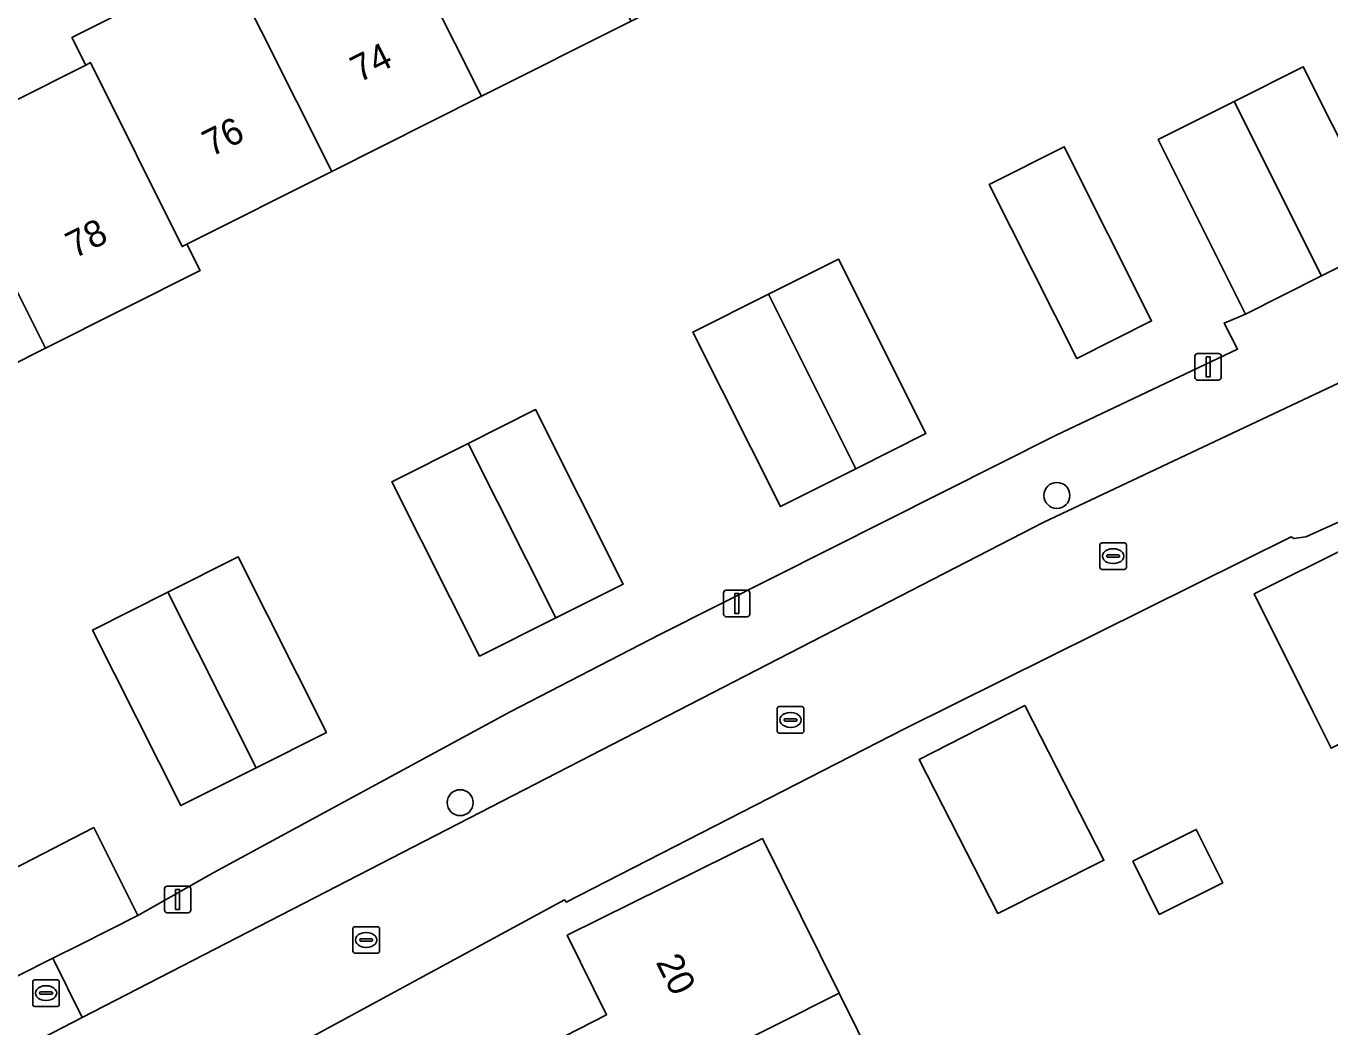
# Model space of a CAD drawing. Extents: x 157793 to 159380, y 380877 to 382313.
# Drawn here: x 158741.94 to 158791.04, y 381811.41 to 381849.1 of the extents above; entities that cross this region are included whole.
import ezdxf

# ---------------------------------------------------------------- set-up
doc = ezdxf.new("R2010")
doc.units = 0
for name, color, linetype in [('IMGEO_Boom', 7, 'Continuous'), ('IMGEO_Brandkraan', 7, 'Continuous'), ('IMGEO_Erf', 7, 'Continuous'), ('IMGEO_Kolk', 7, 'Continuous'), ('IMGEO_Lichtmast', 7, 'Continuous'), ('IMGEO_Muur', 7, 'Continuous'), ('IMGEO_Pand', 7, 'Continuous'), ('IMGEO_Pand_nummerreeks', 7, 'Continuous'), ('IMGEO_Rijbaan_lokaal_open', 7, 'Continuous'), ('IMGEO_Voetpad_open', 7, 'Continuous')]:
    doc.layers.add(name, color=color, linetype=linetype)

msp = doc.modelspace()

# ---------------------------------------------------------------- linework, layer by layer
at = {"layer": 'IMGEO_Boom'}
for centre in [(158780.76, 381831.425), (158758.29, 381819.855)]:
    msp.add_circle(centre, 0.489, dxfattribs=at)
at = {"layer": 'IMGEO_Brandkraan'}
for p, q in [((158742.194, 381812.256), (158742.194, 381813.108)), ((158742.269, 381813.182), (158743.121, 381813.182)), ((158742.682, 381812.962), (158742.707, 381812.962)), ((158743.195, 381813.108), (158743.195, 381812.256)), ((158742.453, 381812.676), (158742.453, 381812.688)), ((158742.891, 381812.639), (158742.493, 381812.639)), ((158742.496, 381812.725), (158742.894, 381812.725)), ((158742.937, 381812.688), (158742.937, 381812.676)), ((158743.121, 381812.182), (158742.269, 381812.182)), ((158742.705, 381812.402), (158742.68, 381812.402))]:
    msp.add_line(p, q, dxfattribs=at)
for points in [[(158742.194, 381812.256), (158742.194, 381813.108)], [(158742.269, 381813.182), (158743.121, 381813.182)], [(158743.195, 381813.108), (158743.195, 381812.256)], [(158743.121, 381812.182), (158742.269, 381812.182)]]:
    msp.add_lwpolyline(points, dxfattribs=at)
for centre, radius, start, end in [((158742.271, 381813.106), 0.0765, 91.552, 178.448), ((158742.271, 381813.106), 0.0765, 91.552, 178.448), ((158743.119, 381813.106), 0.0765, 1.552, 88.448), ((158743.119, 381813.106), 0.0765, 1.552, 88.448), ((158742.493, 381812.685), 0.0403, 85.8775, 175.7526), ((158742.49, 381812.675), 0.0366, 178.938, 274.7102), ((158742.894, 381812.682), 0.043, 264.8664, 352.4533), ((158742.898, 381812.687), 0.0386, 1.7309, 96.639), ((158742.271, 381812.258), 0.0765, 181.552, 268.448), ((158742.271, 381812.258), 0.0765, 181.552, 268.448), ((158743.119, 381812.258), 0.0765, 271.552, 358.448), ((158743.119, 381812.258), 0.0765, 271.552, 358.448)]:
    msp.add_arc(centre, radius, start, end, dxfattribs=at)
for centre, major_axis, ratio, start_param, end_param in [((158742.681, 381812.682), (-0.387, 0.002), 0.722429, 4.712389, 7.853982), ((158742.706, 381812.682), (-0.39, 0.002), 0.717154, 1.570796, 4.712389)]:
    msp.add_ellipse(centre, major_axis=major_axis, ratio=ratio, start_param=start_param, end_param=end_param, dxfattribs=at)
at = {"layer": 'IMGEO_Erf'}
for points in [[(158730.202, 381828.457), (158729.217, 381829.584), (158730.101, 381830.368), (158728.948, 381831.668), (158728.064, 381830.884), (158721.999, 381837.795), (158726.111, 381841.433), (158727.875, 381839.439), (158733.065, 381842.045), (158738.704, 381844.876), (158744.192, 381847.631), (158743.67, 381848.67), (158749.462, 381851.578), (158755.101, 381854.409), (158760.74, 381857.24), (158759.259, 381860.189), (158764.898, 381863.02), (158766.379, 381860.071), (158772.298, 381863.042), (158773.422, 381860.803), (158778.782, 381863.494), (158784.422, 381866.325), (158790.061, 381869.156), (158795.7, 381871.987)], [(158794.047, 381861.217), (158788.407, 381858.386), (158782.767, 381855.554), (158776.968, 381852.643), (158775.851, 381854.867), (158770.372, 381852.117), (158764.733, 381849.286), (158759.094, 381846.455), (158753.455, 381843.623), (158747.998, 381840.884)], [(158738.747, 381815.957), (158744.495, 381818.916), (158746.158, 381815.604), (158749.01, 381817.219), (158760.166, 381823.27), (158765.81, 381826.191), (158780.711, 381833.684), (158787.561, 381836.928), (158787.057, 381837.917), (158787.863, 381838.257), (158784.567, 381844.824), (158787.431, 381846.262), (158790.035, 381847.569), (158793.331, 381841.003)], [(158747.998, 381840.884), (158748.496, 381839.891), (158742.674, 381836.968), (158737.035, 381834.138), (158733.376, 381832.301), (158734, 381831.059)], [(158797.577, 381833.222), (158790.139, 381829.863), (158789.687, 381829.806), (158789.586, 381829.862), (158775.02, 381822.64), (158762.281, 381816.109), (158762.22, 381816.195), (158746.664, 381807.759), (158746.574, 381807.71), (158749.03, 381804.37), (158748.411, 381803.885), (158752.253, 381798.73), (158752.897, 381799.22), (158756.538, 381794.041), (158755.88, 381793.584), (158759.373, 381788.479), (158760.052, 381788.93), (158763.774, 381783.274)], [(158791.084, 381821.906), (158790.418, 381823.242), (158788.188, 381827.716), (158795.448, 381831.335)], [(158757.468, 381808.631), (158763.804, 381811.87), (158762.319, 381814.865), (158769.672, 381818.509), (158772.561, 381812.679), (158775.373, 381807.004)]]:
    msp.add_lwpolyline(points, dxfattribs=at)
for points in [[(158781.034, 381844.555), (158784.325, 381837.999), (158781.505, 381836.583), (158778.213, 381843.139)], [(158775.83, 381833.755), (158773.194, 381832.432), (158770.346, 381831.002), (158767.046, 381837.575), (158769.894, 381839.005), (158772.53, 381840.328)], [(158764.428, 381828.089), (158761.891, 381826.816), (158759.018, 381825.373), (158755.722, 381831.939), (158758.596, 381833.382), (158761.131, 381834.655)], [(158753.252, 381822.499), (158750.605, 381821.17), (158747.766, 381819.745), (158744.447, 381826.356), (158747.286, 381827.781), (158749.933, 381829.11)], [(158778.537, 381815.682), (158775.569, 381821.479), (158779.548, 381823.516), (158782.531, 381817.689)], [(158783.614, 381817.652), (158786.008, 381818.845), (158787.006, 381816.841), (158784.613, 381815.648)]]:
    msp.add_lwpolyline(points, close=True, dxfattribs=at)
at = {"layer": 'IMGEO_Kolk'}
for p, q in [((158782.451, 381829.639), (158783.303, 381829.639)), ((158782.376, 381828.713), (158782.376, 381829.565)), ((158782.635, 381829.133), (158782.635, 381829.145)), ((158783.073, 381829.096), (158782.675, 381829.096)), ((158782.678, 381829.182), (158783.076, 381829.182)), ((158782.864, 381829.419), (158782.889, 381829.419)), ((158783.119, 381829.145), (158783.119, 381829.133)), ((158783.377, 381829.565), (158783.377, 381828.713)), ((158783.303, 381828.639), (158782.451, 381828.639)), ((158782.887, 381828.859), (158782.862, 381828.859)), ((158770.23, 381822.545), (158770.23, 381823.397)), ((158770.305, 381823.471), (158771.157, 381823.471)), ((158770.718, 381823.251), (158770.743, 381823.251)), ((158771.231, 381823.397), (158771.231, 381822.545)), ((158770.489, 381822.965), (158770.489, 381822.977)), ((158770.927, 381822.928), (158770.529, 381822.928)), ((158770.532, 381823.014), (158770.93, 381823.014)), ((158770.973, 381822.977), (158770.973, 381822.965)), ((158771.157, 381822.471), (158770.305, 381822.471)), ((158770.741, 381822.691), (158770.716, 381822.691)), ((158754.251, 381814.259), (158754.251, 381815.111)), ((158754.326, 381815.185), (158755.178, 381815.185)), ((158754.739, 381814.965), (158754.764, 381814.965)), ((158755.252, 381815.111), (158755.252, 381814.259)), ((158754.51, 381814.679), (158754.51, 381814.691)), ((158754.948, 381814.642), (158754.55, 381814.642)), ((158754.553, 381814.728), (158754.951, 381814.728)), ((158754.762, 381814.405), (158754.737, 381814.405)), ((158754.994, 381814.691), (158754.994, 381814.679)), ((158755.178, 381814.185), (158754.326, 381814.185))]:
    msp.add_line(p, q, dxfattribs=at)
for points in [[(158782.451, 381829.639), (158783.303, 381829.639)], [(158782.376, 381828.713), (158782.376, 381829.565)], [(158783.377, 381829.565), (158783.377, 381828.713)], [(158783.303, 381828.639), (158782.451, 381828.639)], [(158770.23, 381822.545), (158770.23, 381823.397)], [(158770.305, 381823.471), (158771.157, 381823.471)], [(158771.231, 381823.397), (158771.231, 381822.545)], [(158771.157, 381822.471), (158770.305, 381822.471)], [(158754.251, 381814.259), (158754.251, 381815.111)], [(158754.326, 381815.185), (158755.178, 381815.185)], [(158755.252, 381815.111), (158755.252, 381814.259)], [(158755.178, 381814.185), (158754.326, 381814.185)]]:
    msp.add_lwpolyline(points, dxfattribs=at)
for centre, radius, start, end in [((158782.453, 381829.563), 0.0765, 91.552, 178.448), ((158782.453, 381829.563), 0.0765, 91.552, 178.448), ((158783.301, 381829.563), 0.0765, 1.552, 88.448), ((158783.301, 381829.563), 0.0765, 1.552, 88.448), ((158782.675, 381829.142), 0.0403, 85.8775, 175.7526), ((158782.672, 381829.132), 0.0366, 178.938, 274.7102), ((158783.076, 381829.139), 0.043, 264.8664, 352.4533), ((158783.08, 381829.144), 0.0386, 1.7309, 96.639), ((158782.453, 381828.715), 0.0765, 181.552, 268.448), ((158782.453, 381828.715), 0.0765, 181.552, 268.448), ((158783.301, 381828.715), 0.0765, 271.552, 358.448), ((158783.301, 381828.715), 0.0765, 271.552, 358.448), ((158770.307, 381823.395), 0.0765, 91.552, 178.448), ((158770.307, 381823.395), 0.0765, 91.552, 178.448), ((158771.155, 381823.395), 0.0765, 1.552, 88.448), ((158771.155, 381823.395), 0.0765, 1.552, 88.448), ((158770.529, 381822.974), 0.0403, 85.8775, 175.7526), ((158770.526, 381822.964), 0.0366, 178.938, 274.7102), ((158770.93, 381822.971), 0.043, 264.8664, 352.4533), ((158770.934, 381822.976), 0.0386, 1.7309, 96.639), ((158770.307, 381822.547), 0.0765, 181.552, 268.448), ((158770.307, 381822.547), 0.0765, 181.552, 268.448), ((158771.155, 381822.547), 0.0765, 271.552, 358.448), ((158771.155, 381822.547), 0.0765, 271.552, 358.448), ((158754.328, 381815.109), 0.0765, 91.552, 178.448), ((158754.328, 381815.109), 0.0765, 91.552, 178.448), ((158755.176, 381815.109), 0.0765, 1.552, 88.448), ((158755.176, 381815.109), 0.0765, 1.552, 88.448), ((158754.55, 381814.688), 0.0403, 85.8775, 175.7526), ((158754.547, 381814.678), 0.0366, 178.938, 274.7102), ((158754.951, 381814.685), 0.043, 264.8664, 352.4533), ((158754.955, 381814.69), 0.0386, 1.7309, 96.639), ((158754.328, 381814.261), 0.0765, 181.552, 268.448), ((158754.328, 381814.261), 0.0765, 181.552, 268.448), ((158755.176, 381814.261), 0.0765, 271.552, 358.448), ((158755.176, 381814.261), 0.0765, 271.552, 358.448)]:
    msp.add_arc(centre, radius, start, end, dxfattribs=at)
for centre, major_axis, ratio, start_param, end_param in [((158782.863, 381829.139), (-0.387, 0.002), 0.722429, 4.712389, 7.853982), ((158782.888, 381829.139), (-0.39, 0.002), 0.717154, 1.570796, 4.712389), ((158770.717, 381822.971), (-0.387, 0.002), 0.722429, 4.712389, 7.853982), ((158770.742, 381822.971), (-0.39, 0.002), 0.717154, 1.570796, 4.712389), ((158754.738, 381814.685), (-0.387, 0.002), 0.722429, 4.712389, 7.853982), ((158754.763, 381814.685), (-0.39, 0.002), 0.717154, 1.570796, 4.712389)]:
    msp.add_ellipse(centre, major_axis=major_axis, ratio=ratio, start_param=start_param, end_param=end_param, dxfattribs=at)
at = {"layer": 'IMGEO_Lichtmast'}
for p, q in [((158785.959, 381835.868), (158785.959, 381836.668)), ((158785.959, 381836.668), (158785.959, 381835.868)), ((158786.059, 381836.768), (158786.849, 381836.768)), ((158786.849, 381836.768), (158786.059, 381836.768)), ((158786.949, 381836.668), (158786.949, 381835.868)), ((158786.949, 381835.868), (158786.949, 381836.668)), ((158786.849, 381835.768), (158786.059, 381835.768)), ((158786.059, 381835.768), (158786.849, 381835.768)), ((158768.208, 381826.958), (158768.208, 381827.758)), ((158768.208, 381827.758), (158768.208, 381826.958)), ((158768.308, 381827.858), (158769.098, 381827.858)), ((158769.098, 381827.858), (158768.308, 381827.858)), ((158769.198, 381827.758), (158769.198, 381826.958)), ((158769.198, 381826.958), (158769.198, 381827.758)), ((158769.098, 381826.858), (158768.308, 381826.858)), ((158768.308, 381826.858), (158769.098, 381826.858)), ((158747.156, 381815.811), (158747.156, 381816.611)), ((158747.156, 381816.611), (158747.156, 381815.811)), ((158747.256, 381816.711), (158748.046, 381816.711)), ((158748.046, 381816.711), (158747.256, 381816.711)), ((158748.146, 381816.611), (158748.146, 381815.811)), ((158748.146, 381815.811), (158748.146, 381816.611)), ((158748.046, 381815.711), (158747.256, 381815.711)), ((158747.256, 381815.711), (158748.046, 381815.711))]:
    msp.add_line(p, q, dxfattribs=at)
for points in [[(158786.379, 381836.643), (158786.529, 381836.643), (158786.529, 381835.893), (158786.379, 381835.893), (158786.379, 381836.643)], [(158768.628, 381827.733), (158768.778, 381827.733), (158768.778, 381826.983), (158768.628, 381826.983), (158768.628, 381827.733)], [(158747.576, 381816.586), (158747.726, 381816.586), (158747.726, 381815.836), (158747.576, 381815.836), (158747.576, 381816.586)]]:
    msp.add_lwpolyline(points, dxfattribs=at)
for centre, start, end in [((158786.059, 381836.668), 90, 180), ((158786.059, 381836.668), 90, 180), ((158786.849, 381836.668), 0, 90), ((158786.849, 381836.668), 360, 90), ((158786.059, 381835.868), 180, 270), ((158786.059, 381835.868), 180, 270), ((158786.849, 381835.868), 270, 0), ((158786.849, 381835.868), 270, 0), ((158768.308, 381827.758), 90, 180), ((158768.308, 381827.758), 90, 180), ((158769.098, 381827.758), 0, 90), ((158769.098, 381827.758), 360, 90), ((158768.308, 381826.958), 180, 270), ((158768.308, 381826.958), 180, 270), ((158769.098, 381826.958), 270, 0), ((158769.098, 381826.958), 270, 0), ((158747.256, 381816.611), 90, 180), ((158747.256, 381816.611), 90, 180), ((158748.046, 381816.611), 0, 90), ((158748.046, 381816.611), 360, 90), ((158747.256, 381815.811), 180, 270), ((158747.256, 381815.811), 180, 270), ((158748.046, 381815.811), 270, 0), ((158748.046, 381815.811), 270, 0)]:
    msp.add_arc(centre, 0.1, start, end, dxfattribs=at)
at = {"layer": 'IMGEO_Muur'}
msp.add_lwpolyline([(158746.158, 381815.604), (158749.01, 381817.219)], dxfattribs=at)
at = {"layer": 'IMGEO_Pand'}
for points in [[(158760.74, 381857.24), (158755.101, 381854.409), (158759.094, 381846.455), (158764.733, 381849.286)], [(158759.094, 381846.455), (158755.101, 381854.409), (158749.462, 381851.578), (158753.455, 381843.623)], [(158749.462, 381851.578), (158743.67, 381848.67), (158744.192, 381847.631), (158744.375, 381847.723), (158747.821, 381840.795), (158747.998, 381840.884), (158753.455, 381843.623)], [(158738.704, 381844.876), (158742.674, 381836.968), (158748.496, 381839.891), (158747.998, 381840.884), (158747.821, 381840.795), (158744.375, 381847.723), (158744.192, 381847.631)], [(158787.431, 381846.262), (158790.726, 381839.695), (158793.331, 381841.003), (158790.035, 381847.569)], [(158784.567, 381844.824), (158787.863, 381838.257), (158790.726, 381839.695), (158787.431, 381846.262)], [(158738.704, 381844.876), (158733.065, 381842.045), (158737.035, 381834.138), (158742.674, 381836.968)], [(158781.505, 381836.583), (158784.325, 381837.999), (158781.034, 381844.555), (158778.213, 381843.139)], [(158773.194, 381832.432), (158775.83, 381833.755), (158772.53, 381840.328), (158769.894, 381839.005)], [(158773.194, 381832.432), (158769.894, 381839.005), (158767.046, 381837.575), (158770.346, 381831.002)], [(158761.891, 381826.816), (158764.428, 381828.089), (158761.131, 381834.655), (158758.596, 381833.382)], [(158761.891, 381826.816), (158758.596, 381833.382), (158755.722, 381831.939), (158759.018, 381825.373)], [(158806.924, 381829.799), (158805.581, 381832.493), (158797.002, 381828.217), (158795.448, 381831.335), (158788.188, 381827.716), (158790.418, 381823.242), (158791.084, 381821.906)], [(158747.286, 381827.781), (158750.605, 381821.17), (158753.252, 381822.499), (158749.933, 381829.11)], [(158747.286, 381827.781), (158744.447, 381826.356), (158747.766, 381819.745), (158750.605, 381821.17)], [(158782.531, 381817.689), (158779.548, 381823.516), (158775.569, 381821.479), (158778.537, 381815.682)], [(158740.38, 381812.704), (158742.947, 381813.993), (158743.968, 381814.505), (158746.158, 381815.604), (158744.495, 381818.916), (158738.747, 381815.957)], [(158783.614, 381817.652), (158784.613, 381815.648), (158787.006, 381816.841), (158786.008, 381818.845)], [(158763.072, 381807.911), (158772.561, 381812.679), (158769.672, 381818.509), (158762.319, 381814.865), (158763.804, 381811.87), (158757.468, 381808.631), (158750.847, 381805.351), (158752.213, 381802.594), (158758.868, 381805.807)], [(158763.072, 381807.911), (158764.426, 381805.178), (158766.627, 381806.269), (158768.059, 381803.379), (158775.373, 381807.004), (158772.561, 381812.679)]]:
    msp.add_lwpolyline(points, close=True, dxfattribs=at)
at = {"layer": 'IMGEO_Rijbaan_lokaal_open'}
for points in [[(158808.022, 381843.51), (158780.269, 381830.421), (158744.062, 381811.761), (158741.427, 381810.404)], [(158744.81, 381806.747), (158746.574, 381807.71), (158746.664, 381807.759), (158762.22, 381816.195), (158762.281, 381816.109), (158775.02, 381822.64), (158789.586, 381829.862), (158789.687, 381829.806), (158790.139, 381829.863), (158797.577, 381833.222), (158797.564, 381833.284), (158798.704, 381833.813), (158798.73, 381833.759), (158805.868, 381836.963), (158808.114, 381838.005), (158813.17, 381840.854)]]:
    msp.add_lwpolyline(points, dxfattribs=at)
at = {"layer": 'IMGEO_Voetpad_open'}
for points in [[(158793.331, 381841.003), (158790.726, 381839.695), (158787.863, 381838.257), (158787.057, 381837.917), (158787.561, 381836.928), (158780.711, 381833.684), (158765.81, 381826.191), (158760.166, 381823.27), (158749.01, 381817.219), (158746.158, 381815.604), (158743.968, 381814.505), (158742.947, 381813.993), (158744.062, 381811.761), (158780.269, 381830.421), (158808.022, 381843.51)], [(158741.427, 381810.404), (158744.062, 381811.761), (158742.947, 381813.993), (158740.38, 381812.704), (158738.747, 381815.957), (158738.185, 381815.697), (158735.94, 381818.492), (158728.359, 381827.565), (158728.433, 381827.599), (158727.891, 381828.285), (158727.819, 381828.215), (158726.523, 381829.695), (158726.571, 381829.742), (158720.599, 381836.372)]]:
    msp.add_lwpolyline(points, dxfattribs=at)

# ---------------------------------------------------------------- texts
at = {"layer": 'IMGEO_Pand_nummerreeks'}
for s, rotation, p in [('74', 26.658, (158754.485, 381846.96)), ('76', 26.658, (158748.914, 381844.163)), ('78', 26.655, (158743.765, 381840.336)), ('20', 296.5422, (158765.644, 381813.848))]:
    msp.add_text(s, height=1, rotation=rotation, dxfattribs=at).set_placement(p)

doc.saveas('drawing.dxf')
